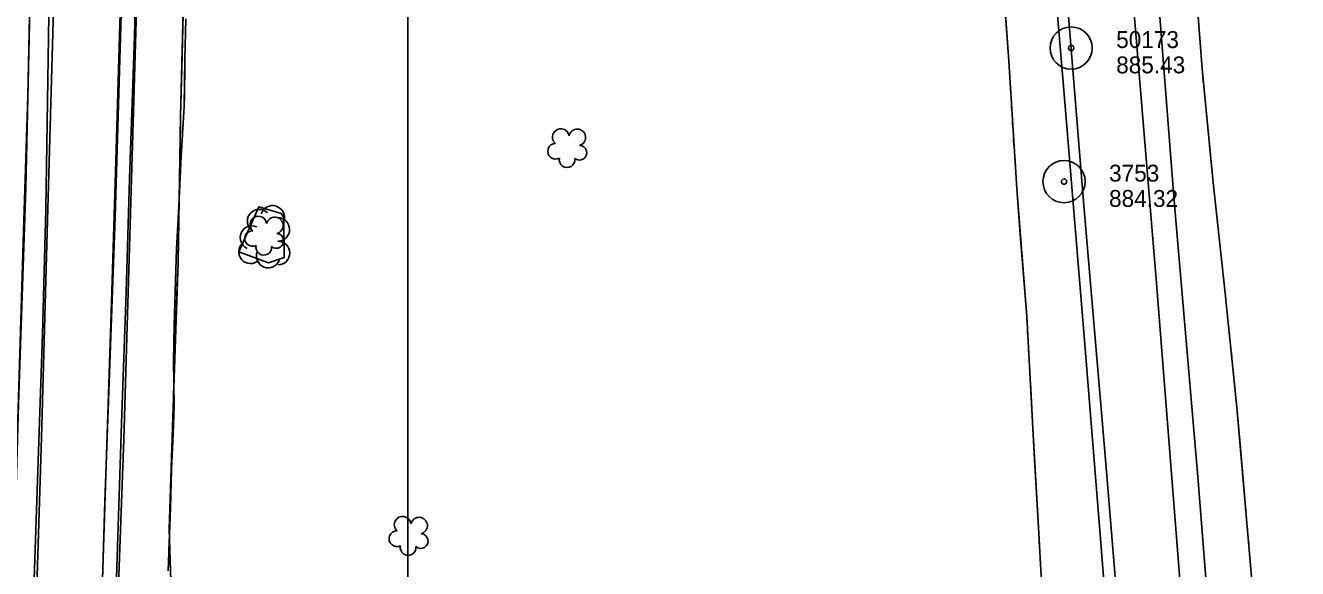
# Model space of a CAD drawing. Extents: x 353423 to 364002, y 127000 to 201942.
# Drawn here: x 361364.1 to 361816.2, y 130599.5 to 130792.5 of the extents above; entities that cross this region are included whole.
import ezdxf

# ---------------------------------------------------------------- set-up
doc = ezdxf.new("R2010")
doc.units = 0
for name, color, linetype in [('E_DTM_SlopeTop', 7, 'Continuous'), ('E_FEN_Generic', 7, 'Continuous'), ('E_LAND_TreeLine', 7, 'Continuous'), ('E_RDWY_AsphConc', 7, 'Continuous'), ('E_STRUCT_WingWall', 7, 'Continuous')]:
    doc.layers.add(name, color=color, linetype=linetype)

msp = doc.modelspace()

# ---------------------------------------------------------------- linework, layer by layer
at = {"layer": 'E_DTM_SlopeTop'}
for points in [[(361402.76, 130788.75), (361403.92, 130831.41), (361405.39, 130880.45), (361406.72, 130927.84), (361408.2, 130972.35), (361409.44, 131017.17), (361410.63, 131059.49), (361412.24, 131106.45), (361413.38, 131155.71), (361415.02, 131203.72), (361416.3, 131258), (361417.2, 131297.97), (361418.06, 131345.21), (361419.62, 131392.08), (361421.2, 131439.38), (361422.63, 131481.27), (361424, 131528.75), (361425.3, 131572.76), (361426.59, 131616.86), (361428.2, 131664.91), (361429.61, 131707.52)], [(361701.71, 131202.96), (361710.41, 131099.75), (361718.15, 131001.73), (361725.6, 130912.08), (361731.83, 130832.5), (361740.13, 130729.92), (361747.85, 130638.26), (361755.19, 130548.83), (361763.8, 130450.51), (361773.84, 130337.52), (361783.76, 130245.75), (361795.06, 130153.15), (361806.86, 130072.06), (361818.04, 130001.45), (361830.16, 129930.92), (361844.27, 129852.76), (361857.57, 129783.56), (361872.27, 129708.43), (361889.25, 129627.5), (361902.32, 129562.71), (361920.83, 129470.75), (361933.75, 129405.47), (361954.61, 129303.95)], [(361978.48, 129307.03), (361938.07, 129500.9), (361920.01, 129589.3), (361899.44, 129690.14), (361881.21, 129779.34), (361862.54, 129877.8), (361843.33, 129987.94), (361828.53, 130081.63), (361817.52, 130158.71), (361805.56, 130257.48), (361794.34, 130363.06), (361783.52, 130487.48), (361775.19, 130584.98), (361765.97, 130700.85), (361755.64, 130826.83), (361744.53, 130965.28), (361734.5, 131085.4), (361724.97, 131204.46)], [(361734.02, 131204.53), (361744.47, 131075.92), (361754.78, 130951.04), (361764.16, 130835.27), (361772.34, 130730.19), (361780.74, 130632.05), (361787.65, 130543.66), (361795.79, 130445.01), (361804.28, 130345.72), (361813.81, 130262.96), (361823.3, 130185.29), (361830.22, 130129.6), (361839.96, 130063.62), (361853.52, 129981.74), (361868.3, 129895.14), (361884.41, 129807.54), (361900.64, 129728.29), (361918.01, 129641.67), (361937.34, 129550.79), (361957.21, 129452.35), (361974.28, 129367.89), (361986.96, 129308.18)], [(361951.2, 129303.45), (361929, 129410.45), (361914.16, 129483.88), (361898.79, 129558.31), (361886.21, 129623.21), (361869.75, 129702.92), (361848.14, 129809.21), (361831.67, 129896.38), (361818.56, 129972.87), (361806.25, 130046.79), (361793.34, 130133.84), (361782.36, 130224.24), (361771.17, 130322.5), (361765.11, 130384.99), (361759.23, 130455.9), (361752.3, 130532.28), (361745.85, 130612.97), (361740.22, 130683.54), (361733.24, 130768.13), (361726.51, 130848.42), (361720.51, 130924.54), (361714.18, 131002.94), (361706.55, 131096.01), (361698.08, 131202.07)], [(361377.55, 131175.88), (361376.47, 131069.22), (361375.63, 130996.33), (361375.02, 130935.85), (361374.25, 130861.34), (361373.88, 130813.59), (361374.12, 130802.45), (361371.73, 130719.01), (361369.78, 130645.95), (361367.3, 130566.51), (361364.15, 130463.8), (361361.59, 130388.23)], [(361426.93, 129275.43), (361406.67, 129382.34), (361399.91, 129426.18), (361386.19, 129536.68), (361379.38, 129605.97), (361373.1, 129682.38), (361368.21, 129806.26), (361368.26, 129883.74), (361370.04, 129942.87), (361372.6, 129985.44), (361376.57, 130111.1), (361379.51, 130207.61), (361382.13, 130287.18), (361384.45, 130367.85), (361387.51, 130458.43), (361390, 130547.51), (361392.28, 130623.35), (361395.89, 130724.33), (361398.26, 130804.64), (361402.32, 130935.65), (361404.44, 130996.4), (361408.08, 131120.47), (361409.99, 131176.04)], [(361414.83, 131175.61), (361411.02, 131050.8), (361407.47, 130932.22), (361404.84, 130842.54), (361402, 130745.99), (361399.02, 130645.47), (361395.57, 130551.74), (361391.37, 130420.21), (361388.31, 130321.55), (361385.32, 130235.87), (361383.49, 130144), (361381.29, 130078.89), (361378.93, 129997.59), (361380.35, 129988.97)], [(361339.44, 130060.65), (361341.19, 130087.47), (361343.03, 130138.96), (361344.78, 130195.42), (361347.08, 130263.19), (361348.88, 130323.84), (361352.38, 130383.21), (361354.79, 130441.97), (361357.15, 130521.73), (361359.5, 130583.19), (361361.61, 130657.89), (361364.16, 130734.85), (361365.84, 130809.53), (361367.44, 130872.44), (361369.45, 130958.45), (361370.74, 131034.95), (361371.04, 131104.63), (361371.78, 131175.06)], [(361372.54, 129985.22), (361373.4, 130018), (361374.53, 130045.35), (361375.73, 130079.57), (361376.88, 130114.58), (361378.03, 130152.33), (361379.37, 130197.86), (361380.67, 130239.69), (361381.92, 130282.65), (361383.06, 130328.66), (361384.67, 130379.42), (361385.82, 130419.46), (361387.32, 130463.13), (361389.09, 130520.9), (361390.94, 130580.95), (361392.58, 130632.66), (361394.52, 130690.34), (361396.11, 130740.33), (361397.89, 130800.93)], [(361340.3, 130061.02), (361341.42, 130070.91), (361342.49, 130105.02), (361343.81, 130150.12), (361344.93, 130185.64), (361346.23, 130232.37), (361347.61, 130274.2), (361349.13, 130322.14), (361350.35, 130361.82), (361352.48, 130402.85), (361353.45, 130426.85), (361355.04, 130462.27), (361356.31, 130500.88), (361357.61, 130536.65), (361359.15, 130581.62), (361360.59, 130628.73), (361362.22, 130679.97), (361363.43, 130723.14), (361364.86, 130767.38), (361365.52, 130795.95)], [(361349.59, 130015.92), (361350.62, 130046.32), (361351.63, 130072.77), (361352.8, 130112.2), (361354.07, 130154.3), (361355.36, 130200.9), (361356.69, 130246), (361357.92, 130292.05), (361359.31, 130336.46), (361360.8, 130380.23), (361361.86, 130420.26), (361363.13, 130458.74), (361364.23, 130499.9), (361365.31, 130534.17), (361366.55, 130578.03), (361368.36, 130630.76), (361370.14, 130682.81), (361371.36, 130727.27), (361372.32, 130796.16)], [(361379.34, 129986.43), (361379.69, 130006.1), (361380.1, 130035.11), (361380.29, 130045.3), (361379.52, 130047.73), (361380.77, 130082.17), (361381.93, 130121.43), (361383.28, 130162.19), (361384.26, 130196.17), (361385.45, 130237.49), (361386.37, 130275.94), (361387.73, 130320.69), (361389.16, 130363.73), (361390.44, 130406.46), (361391.88, 130449.75), (361393.29, 130499.71), (361394.79, 130544.85), (361396.59, 130599.86), (361398.18, 130651.02), (361399.9, 130697.74), (361401.06, 130738.03), (361402.76, 130788.75)]]:
    msp.add_lwpolyline(points, dxfattribs=at)
at = {"layer": 'E_FEN_Generic'}
msp.add_lwpolyline([(361455.88, 130724.23), (361454.9, 130725.66), (361447.01, 130728.09), (361439.94, 130712.02), (361450.49, 130708.15), (361456.03, 130710.02), (361455.88, 130724.23)], dxfattribs=at)
for centre, radius, start, end in [((361554.32, 130752.84), 2.97, 8.3641, 229.598), ((361560.17, 130752.72), 2.97, 286.0149, 168.9882), ((361552.45, 130747.79), 2.78, 91.335, 299.108), ((361560.93, 130747.25), 2.61, 230.7202, 88.6528), ((361556.53, 130744.79), 2.78, 168.012, 9.0231), ((361451.9, 130724.29), 4.2, 342.8865, 162.8712), ((361447.12, 130722.95), 4.2, 44.602, 224.5867), ((361446.83, 130721.74), 2.97, 6.3758, 227.6096), ((361452.67, 130721.42), 2.97, 284.0266, 166.9998), ((361453.73, 130720), 4.2, 270.6085, 90.5932), ((361444.59, 130717.11), 4.2, 66.2576, 246.2422), ((361444.79, 130716.77), 2.78, 89.3466, 297.1196), ((361453.24, 130715.93), 2.61, 228.7318, 86.6644), ((361444.07, 130712.07), 4.2, 132.5121, 312.4968), ((361448.76, 130713.63), 2.78, 166.0237, 7.0347), ((361453.82, 130711.6), 4.2, 270.6085, 90.5932), ((361450.35, 130710.55), 4.2, 159.8551, 339.8398), ((361498.11, 130615.03), 2.97, 6.3758, 227.6096), ((361503.96, 130614.71), 2.97, 284.0266, 166.9998), ((361496.08, 130610.05), 2.78, 89.3466, 297.1196), ((361504.53, 130609.21), 2.61, 228.7318, 86.6644), ((361500.04, 130606.91), 2.78, 166.0237, 7.0347)]:
    msp.add_arc(centre, radius, start, end, dxfattribs=at)
at = {"layer": 'E_LAND_TreeLine'}
msp.add_line((361500, 129000), (361500, 131500), dxfattribs=at)
at = {"layer": 'E_RDWY_AsphConc'}
for centre, radius in [((361735.69, 130784.5), 7.5), ((361735.69, 130784.5), 7.5), ((361735.69, 130784.5), 0.96), ((361735.69, 130784.5), 0.96), ((361733.16, 130737.02), 7.5), ((361733.16, 130737.02), 7.5), ((361733.16, 130737.02), 0.96), ((361733.16, 130737.02), 0.96)]:
    msp.add_circle(centre, radius, dxfattribs=at)
at = {"layer": 'E_STRUCT_WingWall'}
for points in [[(361778.48, 130826.52), (361782.27, 130777.15), (361786.1, 130736.65), (361790.43, 130697.35), (361794.62, 130656.66), (361798.26, 130614.31), (361801.77, 130573.28), (361806.96, 130529.26), (361809.95, 130500.28), (361813.58, 130455.77), (361819.01, 130413.37)], [(361710.74, 130819.85), (361713.5, 130779.99), (361716.35, 130734.4), (361719.92, 130689.03), (361722.09, 130649.2), (361724.18, 130611.98), (361726.26, 130574.95), (361729.4, 130540.68), (361731.93, 130497.48), (361735.93, 130440.04), (361740.17, 130394.17), (361743.27, 130354.01), (361746.47, 130315.3), (361749.44, 130270.29), (361753.65, 130220.21)], [(361420.48, 130812.3), (361419.21, 130760.28), (361418.29, 130708.33), (361416.55, 130656.86), (361415.09, 130613.51), (361416.45, 130573.13)], [(361420.34, 130806.36), (361419.62, 130777.27)], [(361780.48, 130800.49), (361782.27, 130777.15), (361782.78, 130771.77)], [(361712.29, 130797.48), (361713.5, 130779.99), (361714.24, 130768.24)], [(361421, 130794.84), (361420.67, 130780.45), (361420.51, 130763.77), (361419.38, 130746.1), (361418.62, 130728.28), (361417.74, 130713), (361417.26, 130698.1), (361416.92, 130685.99), (361416.69, 130673.23), (361416.94, 130657.26), (361416.59, 130647.3), (361415.98, 130634.64), (361415.62, 130620.98), (361415.15, 130608.65), (361414.8, 130598.61)], [(361421, 130794.84), (361420.67, 130780.45), (361420.53, 130765.85)], [(361419.62, 130777.27), (361419.21, 130760.28), (361418.99, 130748.18)], [(361714.49, 130764.21), (361714.62, 130762.19)], [(361783.15, 130767.81), (361783.34, 130765.84)], [(361420.39, 130761.85), (361420.26, 130759.85)], [(361783.71, 130761.88), (361783.9, 130759.9)], [(361420.01, 130755.86), (361419.88, 130753.87)], [(361714.87, 130758.16), (361714.99, 130756.14)], [(361784.27, 130755.94), (361784.46, 130753.97)], [(361715.25, 130752.1), (361715.37, 130750.09)], [(361419.62, 130749.88), (361419.49, 130747.88)], [(361715.63, 130746.05), (361716.35, 130734.4), (361717.73, 130716.83)], [(361784.83, 130750.01), (361786.1, 130736.65), (361787.78, 130721.35)], [(361419.28, 130743.89), (361418.62, 130728.28), (361417.85, 130714.92)], [(361418.92, 130744.17), (361418.89, 130742.16)], [(361418.82, 130738.15), (361418.78, 130736.14)], [(361418.71, 130732.13), (361418.67, 130730.12)], [(361418.6, 130726.11), (361418.29, 130708.33), (361417.91, 130697.02)], [(361787.78, 130721.35), (361790.43, 130697.35), (361790.91, 130692.71)], [(361417.85, 130714.92), (361417.74, 130713), (361417.26, 130698.1), (361416.92, 130685.99), (361416.92, 130685.94)], [(361717.73, 130716.83), (361719.92, 130689.03), (361719.99, 130687.61)], [(361417.91, 130697.02), (361416.92, 130667.94)], [(361791.31, 130688.76), (361791.52, 130686.78)], [(361720.21, 130683.58), (361720.32, 130681.56)], [(361791.92, 130682.83), (361792.13, 130680.85)], [(361416.85, 130681.94), (361416.81, 130679.94)], [(361416.74, 130675.94), (361416.7, 130673.94)], [(361720.54, 130677.52), (361720.65, 130675.51)], [(361792.54, 130676.9), (361792.74, 130674.93)], [(361416.74, 130669.94), (361416.77, 130667.94)], [(361720.87, 130671.47), (361720.98, 130669.46)], [(361793.15, 130670.97), (361794.62, 130656.66), (361795.86, 130642.29)], [(361721.2, 130665.42), (361722.09, 130649.2), (361722.82, 130636.17)], [(361416.84, 130663.94), (361416.94, 130657.26), (361416.59, 130647.3), (361415.99, 130634.96)], [(361416.79, 130663.93), (361416.72, 130661.93)], [(361416.59, 130657.92), (361416.55, 130656.86), (361416.52, 130655.91)], [(361416.38, 130651.9), (361416.31, 130649.89)], [(361416.18, 130645.88), (361415.2, 130616.8)], [(361795.86, 130642.29), (361798.26, 130614.31), (361798.32, 130613.59)], [(361415.99, 130634.96), (361415.98, 130634.64), (361415.62, 130620.98), (361415.15, 130608.65), (361415.05, 130605.98)], [(361722.82, 130636.17), (361724.18, 130611.98), (361724.46, 130606.91)], [(361415.2, 130616.8), (361415.09, 130613.51), (361415.96, 130587.72)], [(361798.66, 130609.63), (361798.83, 130607.65)], [(361414.91, 130601.98), (361414.85, 130599.98)], [(361724.69, 130602.87), (361724.8, 130600.85)], [(361799.17, 130603.69), (361799.34, 130601.71)]]:
    msp.add_lwpolyline(points, dxfattribs=at)

# ---------------------------------------------------------------- texts
at = {"layer": 'E_RDWY_AsphConc'}
for s, p in [('50173', (361751.69, 130784.5)), ('50173', (361751.69, 130784.5)), ('885.43', (361751.69, 130775.5)), ('885.43', (361751.69, 130775.5)), ('3753', (361749.16, 130737.02)), ('3753', (361749.16, 130737.02)), ('884.32', (361749.16, 130728.02)), ('884.32', (361749.16, 130728.02))]:
    msp.add_text(s, height=6, dxfattribs=at).set_placement(p)

doc.saveas('drawing.dxf')
